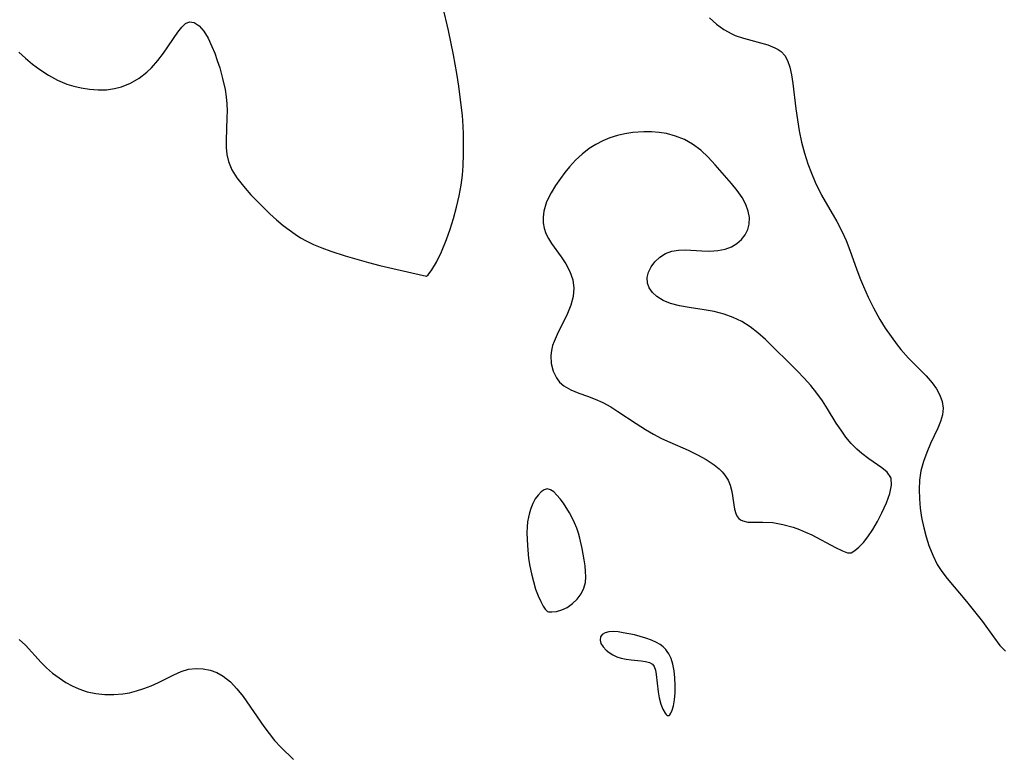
# Model space of a CAD drawing. Header units: metres. Extents: x 1073367 to 1082519, y 1569854 to 1574957.
# Tile 706 of 1056: x 1081791 to 1081954, y 1570166 to 1570288. Entities that reach past the tile are written whole.
import ezdxf

# ---------------------------------------------------------------- set-up
doc = ezdxf.new("R2010")
doc.units = ezdxf.units.M
doc.layers.add('CGG_CurvaNivelLidar_v1', color=253, linetype='Continuous', lineweight=30)

msp = doc.modelspace()

# ---------------------------------------------------------------- linework, layer by layer
at = {"layer": 'CGG_CurvaNivelLidar_v1'}
for p, q in [((1081862.1252, 1570286.0161, 80), (1081861.2203, 1570289.9753, 80)), ((1081817.9755, 1570286.5682, 80), (1081818.6173, 1570287.1654, 80)), ((1081818.6173, 1570287.1654, 80), (1081819.2725, 1570287.4557, 80)), ((1081819.2725, 1570287.4557, 80), (1081820.0667, 1570287.3281, 80)), ((1081820.0667, 1570287.3281, 80), (1081820.8667, 1570286.7713, 80)), ((1081905.3382, 1570288.1203, 80), (1081906.4727, 1570287.0715, 80)), ((1081814.9764, 1570282.2656, 80), (1081817.3294, 1570285.7448, 80)), ((1081817.3294, 1570285.7448, 80), (1081817.9755, 1570286.5682, 80)), ((1081820.8667, 1570286.7713, 80), (1081821.6357, 1570285.8761, 80)), ((1081821.6357, 1570285.8761, 80), (1081822.3372, 1570284.7236, 80)), ((1081862.9373, 1570281.9731, 80), (1081862.1252, 1570286.0161, 80)), ((1081906.4727, 1570287.0715, 80), (1081907.7049, 1570286.1706, 80)), ((1081907.7049, 1570286.1706, 80), (1081909.0164, 1570285.4372, 80)), ((1081822.3372, 1570284.7236, 80), (1081822.9794, 1570283.3757, 80)), ((1081909.0164, 1570285.4372, 80), (1081909.5724, 1570285.1916, 80)), ((1081909.5724, 1570285.1916, 80), (1081910.9491, 1570284.7079, 80)), ((1081910.9491, 1570284.7079, 80), (1081914.9878, 1570283.6069, 80)), ((1081791.0147, 1570282.4296, 80), (1081792.1319, 1570281.4038, 80)), ((1081814.0274, 1570281.0165, 80), (1081814.9764, 1570282.2656, 80)), ((1081822.9794, 1570283.3757, 80), (1081823.4374, 1570282.2411, 80)), ((1081823.4374, 1570282.2411, 80), (1081823.8651, 1570281.0451, 80)), ((1081914.9878, 1570283.6069, 80), (1081916.151, 1570283.1498, 80)), ((1081916.151, 1570283.1498, 80), (1081916.6821, 1570282.8595, 80)), ((1081916.6821, 1570282.8595, 80), (1081917.1763, 1570282.5032, 80)), ((1081917.1763, 1570282.5032, 80), (1081917.7793, 1570281.8558, 80)), ((1081792.1319, 1570281.4038, 80), (1081793.2847, 1570280.4314, 80)), ((1081812.979, 1570279.8309, 80), (1081814.0274, 1570281.0165, 80)), ((1081823.8651, 1570281.0451, 80), (1081824.2623, 1570279.8047, 80)), ((1081863.4924, 1570278.8556, 80), (1081862.9373, 1570281.9731, 80)), ((1081917.7793, 1570281.8558, 80), (1081918.223, 1570281.0601, 80)), ((1081918.223, 1570281.0601, 80), (1081918.6149, 1570279.9238, 80)), ((1081793.2847, 1570280.4314, 80), (1081794.4766, 1570279.527, 80)), ((1081794.4766, 1570279.527, 80), (1081795.9129, 1570278.5845, 80)), ((1081810.9239, 1570278.1077, 80), (1081812.2191, 1570279.1098, 80)), ((1081812.2191, 1570279.1098, 80), (1081812.979, 1570279.8309, 80)), ((1081824.2623, 1570279.8047, 80), (1081824.7557, 1570278.0319, 80)), ((1081918.6149, 1570279.9238, 80), (1081918.9024, 1570278.6333, 80)), ((1081795.9129, 1570278.5845, 80), (1081797.4029, 1570277.7761, 80)), ((1081797.4029, 1570277.7761, 80), (1081798.9441, 1570277.1286, 80)), ((1081809.5199, 1570277.2808, 80), (1081810.9239, 1570278.1077, 80)), ((1081824.7557, 1570278.0319, 80), (1081825.1509, 1570276.2221, 80)), ((1081863.8233, 1570276.7783, 80), (1081863.4924, 1570278.8556, 80)), ((1081918.9024, 1570278.6333, 80), (1081919.1209, 1570277.2272, 80)), ((1081798.9441, 1570277.1286, 80), (1081800.1364, 1570276.7634, 80)), ((1081800.1364, 1570276.7634, 80), (1081801.3474, 1570276.4914, 80)), ((1081801.3474, 1570276.4914, 80), (1081802.7435, 1570276.2792, 80)), ((1081802.7435, 1570276.2792, 80), (1081804.1386, 1570276.1777, 80)), ((1081804.1386, 1570276.1777, 80), (1081805.52, 1570276.2021, 80)), ((1081805.52, 1570276.2021, 80), (1081806.8741, 1570276.3745, 80)), ((1081806.8741, 1570276.3745, 80), (1081808.0227, 1570276.6662, 80)), ((1081808.0227, 1570276.6662, 80), (1081809.5199, 1570277.2808, 80)), ((1081825.1509, 1570276.2221, 80), (1081825.3355, 1570275.0329, 80)), ((1081864.245, 1570273.6423, 80), (1081863.8233, 1570276.7783, 80)), ((1081919.1209, 1570277.2272, 80), (1081919.6096, 1570273.0244, 80)), ((1081825.3355, 1570275.0329, 80), (1081825.4493, 1570273.8396, 80)), ((1081825.4493, 1570273.8396, 80), (1081825.4855, 1570272.717, 80)), ((1081825.4855, 1570272.717, 80), (1081825.4691, 1570271.5984, 80)), ((1081864.4243, 1570271.9029, 80), (1081864.245, 1570273.6423, 80)), ((1081919.6096, 1570273.0244, 80), (1081919.8666, 1570271.2092, 80)), ((1081825.4691, 1570271.5984, 80), (1081825.3162, 1570267.8188, 80)), ((1081864.551, 1570270.1607, 80), (1081864.4243, 1570271.9029, 80)), ((1081919.8666, 1570271.2092, 80), (1081920.1848, 1570269.375, 80)), ((1081864.6063, 1570268.8227, 80), (1081864.551, 1570270.1607, 80)), ((1081894.4675, 1570269.2387, 80), (1081892.622, 1570269.099, 80)), ((1081895.7314, 1570269.2323, 80), (1081894.4675, 1570269.2387, 80)), ((1081896.9825, 1570269.1363, 80), (1081895.7314, 1570269.2323, 80)), ((1081920.1848, 1570269.375, 80), (1081920.5723, 1570267.5383, 80)), ((1081825.3162, 1570267.8188, 80), (1081825.3451, 1570266.622, 80)), ((1081864.6352, 1570265.5454, 80), (1081864.6063, 1570268.8227, 80)), ((1081887.6489, 1570267.7147, 80), (1081886.5095, 1570267.1247, 80)), ((1081888.836, 1570268.2071, 80), (1081887.6489, 1570267.7147, 80)), ((1081890.0714, 1570268.5993, 80), (1081888.836, 1570268.2071, 80)), ((1081891.337, 1570268.8946, 80), (1081890.0714, 1570268.5993, 80)), ((1081892.622, 1570269.099, 80), (1081891.337, 1570268.8946, 80)), ((1081898.2116, 1570268.9401, 80), (1081896.9825, 1570269.1363, 80)), ((1081899.7214, 1570268.5327, 80), (1081898.2116, 1570268.9401, 80)), ((1081901.1612, 1570267.9534, 80), (1081899.7214, 1570268.5327, 80)), ((1081902.5089, 1570267.2046, 80), (1081901.1612, 1570267.9534, 80)), ((1081920.5723, 1570267.5383, 80), (1081921.0422, 1570265.7142, 80)), ((1081825.3451, 1570266.622, 80), (1081825.4683, 1570265.4598, 80)), ((1081885.4262, 1570266.4415, 80), (1081884.241, 1570265.5306, 80)), ((1081886.5095, 1570267.1247, 80), (1081885.4262, 1570266.4415, 80)), ((1081903.8666, 1570266.189, 80), (1081902.5089, 1570267.2046, 80)), ((1081905.1103, 1570265.0285, 80), (1081903.8666, 1570266.189, 80)), ((1081825.4683, 1570265.4598, 80), (1081825.7201, 1570264.3427, 80)), ((1081825.7201, 1570264.3427, 80), (1081826.2937, 1570262.941, 80)), ((1081864.5777, 1570263.6087, 80), (1081864.6352, 1570265.5454, 80)), ((1081883.1424, 1570264.5204, 80), (1081882.1309, 1570263.4324, 80)), ((1081884.241, 1570265.5306, 80), (1081883.1424, 1570264.5204, 80)), ((1081906.2623, 1570263.783, 80), (1081905.1103, 1570265.0285, 80)), ((1081921.0422, 1570265.7142, 80), (1081921.6139, 1570263.9051, 80)), ((1081826.2937, 1570262.941, 80), (1081827.0969, 1570261.6227, 80)), ((1081864.4462, 1570262.0705, 80), (1081864.5777, 1570263.6087, 80)), ((1081882.1309, 1570263.4324, 80), (1081881.3612, 1570262.4882, 80)), ((1081908.9521, 1570260.6728, 80), (1081906.2623, 1570263.783, 80)), ((1081921.6139, 1570263.9051, 80), (1081922.186, 1570262.384, 80)), ((1081827.0969, 1570261.6227, 80), (1081827.7489, 1570260.7595, 80)), ((1081864.2131, 1570260.393, 80), (1081864.4462, 1570262.0705, 80)), ((1081880.6401, 1570261.5212, 80), (1081879.8232, 1570260.3382, 80)), ((1081881.3612, 1570262.4882, 80), (1081880.6401, 1570261.5212, 80)), ((1081922.186, 1570262.384, 80), (1081922.8261, 1570260.8935, 80)), ((1081827.7489, 1570260.7595, 80), (1081828.4605, 1570259.9118, 80)), ((1081828.4605, 1570259.9118, 80), (1081829.4339, 1570258.8253, 80)), ((1081863.8891, 1570258.6218, 80), (1081864.2131, 1570260.393, 80)), ((1081879.8232, 1570260.3382, 80), (1081879.0951, 1570259.1407, 80)), ((1081909.885, 1570259.5376, 80), (1081908.9521, 1570260.6728, 80)), ((1081910.7074, 1570258.3801, 80), (1081909.885, 1570259.5376, 80)), ((1081922.8261, 1570260.8935, 80), (1081923.8782, 1570258.7628, 80)), ((1081829.4339, 1570258.8253, 80), (1081830.4591, 1570257.7418, 80)), ((1081863.4684, 1570256.7474, 80), (1081863.8891, 1570258.6218, 80)), ((1081879.0951, 1570259.1407, 80), (1081878.3694, 1570257.6226, 80)), ((1081911.358, 1570257.1897, 80), (1081910.7074, 1570258.3801, 80)), ((1081923.8782, 1570258.7628, 80), (1081926.4185, 1570254.3595, 80)), ((1081830.4591, 1570257.7418, 80), (1081832.5772, 1570255.6623, 80)), ((1081862.9712, 1570254.905, 80), (1081863.4684, 1570256.7474, 80)), ((1081878.3694, 1570257.6226, 80), (1081877.9051, 1570256.087, 80)), ((1081911.7397, 1570256.1097, 80), (1081911.358, 1570257.1897, 80)), ((1081832.5772, 1570255.6623, 80), (1081833.6596, 1570254.6812, 80)), ((1081833.6596, 1570254.6812, 80), (1081834.7758, 1570253.7352, 80)), ((1081862.4074, 1570253.1077, 80), (1081862.9712, 1570254.905, 80)), ((1081877.9051, 1570256.087, 80), (1081877.7794, 1570255.1174, 80)), ((1081877.7794, 1570255.1174, 80), (1081877.7991, 1570254.159, 80)), ((1081911.9225, 1570255.0244, 80), (1081911.7397, 1570256.1097, 80)), ((1081911.8881, 1570253.9638, 80), (1081911.9225, 1570255.0244, 80)), ((1081834.7758, 1570253.7352, 80), (1081835.7448, 1570252.9773, 80)), ((1081835.7448, 1570252.9773, 80), (1081836.7492, 1570252.2681, 80)), ((1081861.7975, 1570251.4004, 80), (1081862.4074, 1570253.1077, 80)), ((1081877.7991, 1570254.159, 80), (1081877.9613, 1570253.2641, 80)), ((1081877.9613, 1570253.2641, 80), (1081878.2537, 1570252.4003, 80)), ((1081911.2236, 1570252.1731, 80), (1081911.6482, 1570253.0338, 80)), ((1081911.6482, 1570253.0338, 80), (1081911.8881, 1570253.9638, 80)), ((1081926.4185, 1570254.3595, 80), (1081927.2515, 1570252.7657, 80)), ((1081836.7492, 1570252.2681, 80), (1081837.6491, 1570251.7064, 80)), ((1081837.6491, 1570251.7064, 80), (1081838.5791, 1570251.1899, 80)), ((1081860.957, 1570249.3617, 80), (1081861.7975, 1570251.4004, 80)), ((1081878.2537, 1570252.4003, 80), (1081878.6622, 1570251.5704, 80)), ((1081878.6622, 1570251.5704, 80), (1081879.1562, 1570250.7679, 80)), ((1081909.8534, 1570250.7326, 80), (1081910.6315, 1570251.4062, 80)), ((1081910.6315, 1570251.4062, 80), (1081911.2236, 1570252.1731, 80)), ((1081927.2515, 1570252.7657, 80), (1081927.9346, 1570251.2175, 80)), ((1081838.5791, 1570251.1899, 80), (1081839.7838, 1570250.6034, 80)), ((1081839.7838, 1570250.6034, 80), (1081841.1539, 1570250.0368, 80)), ((1081841.1539, 1570250.0368, 80), (1081842.6808, 1570249.4846, 80)), ((1081879.1562, 1570250.7679, 80), (1081880.7599, 1570248.5323, 80)), ((1081899.0739, 1570249.4745, 80), (1081900.1785, 1570249.6604, 80)), ((1081900.1785, 1570249.6604, 80), (1081901.3513, 1570249.6892, 80)), ((1081901.3513, 1570249.6892, 80), (1081904.0721, 1570249.5262, 80)), ((1081906.6869, 1570249.5782, 80), (1081907.9208, 1570249.8165, 80)), ((1081907.9208, 1570249.8165, 80), (1081908.9401, 1570250.1984, 80)), ((1081908.9401, 1570250.1984, 80), (1081909.8534, 1570250.7326, 80)), ((1081927.9346, 1570251.2175, 80), (1081928.5462, 1570249.6297, 80)), ((1081928.5462, 1570249.6297, 80), (1081929.6953, 1570246.3987, 80)), ((1081842.6808, 1570249.4846, 80), (1081845.0319, 1570248.7279, 80)), ((1081845.0319, 1570248.7279, 80), (1081848.8726, 1570247.6099, 80)), ((1081860.1182, 1570247.6569, 80), (1081860.957, 1570249.3617, 80)), ((1081880.7599, 1570248.5323, 80), (1081881.5253, 1570247.3836, 80)), ((1081896.2964, 1570247.7192, 80), (1081897.0941, 1570248.4635, 80)), ((1081897.0941, 1570248.4635, 80), (1081898.0263, 1570249.064, 80)), ((1081898.0263, 1570249.064, 80), (1081899.0739, 1570249.4745, 80)), ((1081904.0721, 1570249.5262, 80), (1081905.3916, 1570249.4978, 80)), ((1081905.3916, 1570249.4978, 80), (1081906.6869, 1570249.5782, 80)), ((1081848.8726, 1570247.6099, 80), (1081850.7658, 1570247.1118, 80)), ((1081850.7658, 1570247.1118, 80), (1081852.9263, 1570246.5909, 80)), ((1081852.9263, 1570246.5909, 80), (1081858.5, 1570245.3402, 80)), ((1081858.7731, 1570245.5813, 80), (1081859.3519, 1570246.3757, 80)), ((1081859.3519, 1570246.3757, 80), (1081860.1182, 1570247.6569, 80)), ((1081881.5253, 1570247.3836, 80), (1081882.2117, 1570246.0831, 80)), ((1081895.2346, 1570245.9941, 80), (1081895.6607, 1570246.8715, 80)), ((1081895.6607, 1570246.8715, 80), (1081896.2964, 1570247.7192, 80)), ((1081929.6953, 1570246.3987, 80), (1081930.301, 1570244.7854, 80)), ((1081858.5, 1570245.3402, 80), (1081858.7731, 1570245.5813, 80)), ((1081882.2117, 1570246.0831, 80), (1081882.6906, 1570244.7316, 80)), ((1081882.6906, 1570244.7316, 80), (1081882.8959, 1570243.3471, 80)), ((1081895.0208, 1570245.0916, 80), (1081895.2346, 1570245.9941, 80)), ((1081895.0586, 1570244.2006, 80), (1081895.0208, 1570245.0916, 80)), ((1081930.301, 1570244.7854, 80), (1081930.7894, 1570243.5989, 80)), ((1081882.8959, 1570243.3471, 80), (1081882.7792, 1570241.9496, 80)), ((1081895.3633, 1570243.3847, 80), (1081895.0586, 1570244.2006, 80)), ((1081895.9003, 1570242.6297, 80), (1081895.3633, 1570243.3847, 80)), ((1081930.7894, 1570243.5989, 80), (1081931.5831, 1570241.8405, 80)), ((1081882.7792, 1570241.9496, 80), (1081882.4025, 1570240.5481, 80)), ((1081896.6307, 1570241.9536, 80), (1081895.9003, 1570242.6297, 80)), ((1081897.6658, 1570241.2996, 80), (1081896.6307, 1570241.9536, 80)), ((1081931.5831, 1570241.8405, 80), (1081932.4429, 1570240.1144, 80)), ((1081882.4025, 1570240.5481, 80), (1081881.8442, 1570239.1555, 80)), ((1081898.8694, 1570240.7925, 80), (1081897.6658, 1570241.2996, 80)), ((1081900.3522, 1570240.407, 80), (1081898.8694, 1570240.7925, 80)), ((1081901.9455, 1570240.1328, 80), (1081900.3522, 1570240.407, 80)), ((1081904.468, 1570239.7566, 80), (1081901.9455, 1570240.1328, 80)), ((1081932.4429, 1570240.1144, 80), (1081933.5081, 1570238.1895, 80)), ((1081881.8442, 1570239.1555, 80), (1081880.11, 1570235.679, 80)), ((1081906.1091, 1570239.4669, 80), (1081904.468, 1570239.7566, 80)), ((1081907.728, 1570239.0654, 80), (1081906.1091, 1570239.4669, 80)), ((1081909.2291, 1570238.5214, 80), (1081907.728, 1570239.0654, 80)), ((1081910.6702, 1570237.822, 80), (1081909.2291, 1570238.5214, 80)), ((1081912.0362, 1570236.976, 80), (1081910.6702, 1570237.822, 80)), ((1081913.3493, 1570235.9654, 80), (1081912.0362, 1570236.976, 80)), ((1081933.5081, 1570238.1895, 80), (1081934.4098, 1570236.7328, 80)), ((1081934.4098, 1570236.7328, 80), (1081935.3645, 1570235.3269, 80)), ((1081880.11, 1570235.679, 80), (1081879.6112, 1570234.5415, 80)), ((1081914.5941, 1570234.8492, 80), (1081913.3493, 1570235.9654, 80)), ((1081935.3645, 1570235.3269, 80), (1081936.3641, 1570233.9779, 80)), ((1081879.3683, 1570233.8495, 80), (1081879.1715, 1570233.0398, 80)), ((1081879.6112, 1570234.5415, 80), (1081879.3683, 1570233.8495, 80)), ((1081919.8333, 1570229.6643, 80), (1081914.5941, 1570234.8492, 80)), ((1081936.3641, 1570233.9779, 80), (1081936.9752, 1570233.211, 80)), ((1081879.1715, 1570233.0398, 80), (1081879.0779, 1570232.1817, 80)), ((1081879.0779, 1570232.1817, 80), (1081879.1425, 1570230.8795, 80)), ((1081936.9752, 1570233.211, 80), (1081938.258, 1570231.7701, 80)), ((1081938.258, 1570231.7701, 80), (1081941.1588, 1570228.8222, 80)), ((1081879.1425, 1570230.8795, 80), (1081879.4426, 1570229.6384, 80)), ((1081879.4426, 1570229.6384, 80), (1081879.9768, 1570228.5114, 80)), ((1081879.9768, 1570228.5114, 80), (1081880.5242, 1570227.7878, 80)), ((1081920.9883, 1570228.4671, 80), (1081919.8333, 1570229.6643, 80)), ((1081922.0909, 1570227.2232, 80), (1081920.9883, 1570228.4671, 80)), ((1081941.1588, 1570228.8222, 80), (1081942.1486, 1570227.6786, 80)), ((1081880.5242, 1570227.7878, 80), (1081881.1965, 1570227.1776, 80)), ((1081881.1965, 1570227.1776, 80), (1081882.3651, 1570226.5067, 80)), ((1081923.0762, 1570225.9785, 80), (1081922.0909, 1570227.2232, 80)), ((1081942.1486, 1570227.6786, 80), (1081942.8741, 1570226.6639, 80)), ((1081882.3651, 1570226.5067, 80), (1081883.7049, 1570225.9844, 80)), ((1081883.7049, 1570225.9844, 80), (1081885.1508, 1570225.4846, 80)), ((1081885.1508, 1570225.4846, 80), (1081886.4045, 1570225.0029, 80)), ((1081923.9973, 1570224.6908, 80), (1081923.0762, 1570225.9785, 80)), ((1081942.8741, 1570226.6639, 80), (1081943.4475, 1570225.6252, 80)), ((1081943.4475, 1570225.6252, 80), (1081943.8335, 1570224.5676, 80)), ((1081886.4045, 1570225.0029, 80), (1081887.6634, 1570224.4351, 80)), ((1081887.6634, 1570224.4351, 80), (1081889.0087, 1570223.7026, 80)), ((1081889.0087, 1570223.7026, 80), (1081890.18, 1570222.9557, 80)), ((1081924.8608, 1570223.3753, 80), (1081923.9973, 1570224.6908, 80)), ((1081943.8335, 1570224.5676, 80), (1081943.9882, 1570223.4954, 80)), ((1081890.18, 1570222.9557, 80), (1081893.1825, 1570220.9426, 80)), ((1081926.3111, 1570221.0287, 80), (1081924.8608, 1570223.3753, 80)), ((1081943.8807, 1570222.4099, 80), (1081943.5639, 1570221.3068, 80)), ((1081943.9882, 1570223.4954, 80), (1081943.8807, 1570222.4099, 80)), ((1081893.1825, 1570220.9426, 80), (1081894.7487, 1570219.9528, 80)), ((1081927.0922, 1570219.8437, 80), (1081926.3111, 1570221.0287, 80)), ((1081943.5639, 1570221.3068, 80), (1081943.1056, 1570220.1784, 80)), ((1081894.7487, 1570219.9528, 80), (1081896.0622, 1570219.1953, 80)), ((1081896.0622, 1570219.1953, 80), (1081897.4043, 1570218.4883, 80)), ((1081927.9127, 1570218.7122, 80), (1081927.0922, 1570219.8437, 80)), ((1081928.7798, 1570217.6539, 80), (1081927.9127, 1570218.7122, 80)), ((1081943.1056, 1570220.1784, 80), (1081941.9147, 1570217.6224, 80)), ((1081897.4043, 1570218.4883, 80), (1081898.7657, 1570217.8361, 80)), ((1081898.7657, 1570217.8361, 80), (1081901.7885, 1570216.52, 80)), ((1081929.7023, 1570216.6927, 80), (1081928.7798, 1570217.6539, 80)), ((1081941.9147, 1570217.6224, 80), (1081941.2857, 1570216.1758, 80)), ((1081901.7885, 1570216.52, 80), (1081903.328, 1570215.7859, 80)), ((1081903.328, 1570215.7859, 80), (1081904.7759, 1570214.9914, 80)), ((1081930.5436, 1570215.9596, 80), (1081929.7023, 1570216.6927, 80)), ((1081931.6884, 1570215.1111, 80), (1081930.5436, 1570215.9596, 80)), ((1081941.2857, 1570216.1758, 80), (1081940.7347, 1570214.6793, 80)), ((1081904.7759, 1570214.9914, 80), (1081906.0921, 1570214.1265, 80)), ((1081906.0921, 1570214.1265, 80), (1081906.9072, 1570213.4672, 80)), ((1081933.8611, 1570213.6238, 80), (1081931.6884, 1570215.1111, 80)), ((1081940.7347, 1570214.6793, 80), (1081940.3206, 1570213.1331, 80)), ((1081906.9072, 1570213.4672, 80), (1081907.4244, 1570212.9512, 80)), ((1081907.4244, 1570212.9512, 80), (1081907.8728, 1570212.4015, 80)), ((1081907.8728, 1570212.4015, 80), (1081908.3856, 1570211.5816, 80)), ((1081934.7396, 1570212.8784, 80), (1081933.8611, 1570213.6238, 80)), ((1081935.3307, 1570212.0112, 80), (1081934.7396, 1570212.8784, 80)), ((1081940.3206, 1570213.1331, 80), (1081940.0952, 1570211.5782, 80)), ((1081908.3856, 1570211.5816, 80), (1081908.7612, 1570210.7226, 80)), ((1081908.7612, 1570210.7226, 80), (1081909.0384, 1570209.6752, 80)), ((1081935.1748, 1570209.3519, 80), (1081935.4616, 1570210.7504, 80)), ((1081935.3622, 1570211.9194, 80), (1081935.3307, 1570212.0112, 80)), ((1081935.4616, 1570210.7504, 80), (1081935.3622, 1570211.9194, 80)), ((1081940.0952, 1570211.5782, 80), (1081940.0263, 1570210.0521, 80)), ((1081876.9556, 1570209.1135, 80), (1081876.499, 1570208.4675, 80)), ((1081877.444, 1570209.6327, 80), (1081876.9556, 1570209.1135, 80)), ((1081877.9542, 1570209.9842, 80), (1081877.444, 1570209.6327, 80)), ((1081878.4784, 1570210.1131, 80), (1081877.9542, 1570209.9842, 80)), ((1081879.0118, 1570209.9749, 80), (1081878.4784, 1570210.1131, 80)), ((1081879.5489, 1570209.6169, 80), (1081879.0118, 1570209.9749, 80)), ((1081880.0862, 1570209.0975, 80), (1081879.5489, 1570209.6169, 80)), ((1081880.6198, 1570208.4602, 80), (1081880.0862, 1570209.0975, 80)), ((1081909.0384, 1570209.6752, 80), (1081909.4543, 1570206.7777, 80)), ((1081934.6084, 1570207.7974, 80), (1081935.1748, 1570209.3519, 80)), ((1081940.0263, 1570210.0521, 80), (1081940.0732, 1570208.5052, 80)), ((1081876.0876, 1570207.7237, 80), (1081875.7394, 1570206.9017, 80)), ((1081876.499, 1570208.4675, 80), (1081876.0876, 1570207.7237, 80)), ((1081881.1458, 1570207.7375, 80), (1081880.6198, 1570208.4602, 80)), ((1081882.1281, 1570206.1663, 80), (1081881.1458, 1570207.7375, 80)), ((1081933.8652, 1570206.1624, 80), (1081934.6084, 1570207.7974, 80)), ((1081940.0732, 1570208.5052, 80), (1081940.2143, 1570206.9483, 80)), ((1081875.5152, 1570206.1847, 80), (1081875.3428, 1570205.4346, 80)), ((1081875.7394, 1570206.9017, 80), (1081875.5152, 1570206.1847, 80)), ((1081882.5722, 1570205.3472, 80), (1081882.1281, 1570206.1663, 80)), ((1081909.4543, 1570206.7777, 80), (1081909.6734, 1570206.0262, 80)), ((1081909.6734, 1570206.0262, 80), (1081909.901, 1570205.5808, 80)), ((1081933.1465, 1570204.7529, 80), (1081933.8652, 1570206.1624, 80)), ((1081940.2143, 1570206.9483, 80), (1081940.4343, 1570205.3917, 80)), ((1081875.2191, 1570204.66, 80), (1081875.1438, 1570203.8675, 80)), ((1081875.3428, 1570205.4346, 80), (1081875.2191, 1570204.66, 80)), ((1081882.9811, 1570204.4999, 80), (1081882.5722, 1570205.3472, 80)), ((1081883.3416, 1570203.6256, 80), (1081882.9811, 1570204.4999, 80)), ((1081909.901, 1570205.5808, 80), (1081910.1992, 1570205.2263, 80)), ((1081910.1992, 1570205.2263, 80), (1081910.4652, 1570205.0203, 80)), ((1081910.4652, 1570205.0203, 80), (1081910.8609, 1570204.8217, 80)), ((1081910.8609, 1570204.8217, 80), (1081911.6944, 1570204.6383, 80)), ((1081911.6944, 1570204.6383, 80), (1081912.8047, 1570204.6167, 80)), ((1081912.8047, 1570204.6167, 80), (1081914.1442, 1570204.6425, 80)), ((1081914.1442, 1570204.6425, 80), (1081915.7884, 1570204.536, 80)), ((1081915.7884, 1570204.536, 80), (1081917.4344, 1570204.2432, 80)), ((1081917.4344, 1570204.2432, 80), (1081919.1582, 1570203.7681, 80)), ((1081932.3708, 1570203.4076, 80), (1081933.1465, 1570204.7529, 80)), ((1081940.4343, 1570205.3917, 80), (1081940.7684, 1570203.6736, 80)), ((1081875.1438, 1570203.8675, 80), (1081875.1159, 1570202.84, 80)), ((1081875.1159, 1570202.84, 80), (1081875.2033, 1570200.7489, 80)), ((1081883.6196, 1570202.8019, 80), (1081883.3416, 1570203.6256, 80)), ((1081883.8556, 1570201.9615, 80), (1081883.6196, 1570202.8019, 80)), ((1081919.1582, 1570203.7681, 80), (1081920.2059, 1570203.4025, 80)), ((1081920.2059, 1570203.4025, 80), (1081921.2326, 1570202.9837, 80)), ((1081921.2326, 1570202.9837, 80), (1081922.2489, 1570202.5076, 80)), ((1081922.2489, 1570202.5076, 80), (1081926.1814, 1570200.4387, 80)), ((1081931.5483, 1570202.1892, 80), (1081932.3708, 1570203.4076, 80)), ((1081940.7684, 1570203.6736, 80), (1081941.1567, 1570202.1937, 80)), ((1081875.2033, 1570200.7489, 80), (1081875.3963, 1570198.5963, 80)), ((1081884.2413, 1570200.2521, 80), (1081883.8556, 1570201.9615, 80)), ((1081930.0525, 1570200.4797, 80), (1081930.7867, 1570201.2445, 80)), ((1081930.7867, 1570201.2445, 80), (1081931.5483, 1570202.1892, 80)), ((1081941.1567, 1570202.1937, 80), (1081941.6274, 1570200.7445, 80)), ((1081941.6274, 1570200.7445, 80), (1081942.2585, 1570199.1419, 80)), ((1081884.5817, 1570198.3789, 80), (1081884.2413, 1570200.2521, 80)), ((1081926.1814, 1570200.4387, 80), (1081927.3177, 1570199.889, 80)), ((1081927.3177, 1570199.889, 80), (1081928.1624, 1570199.5632, 80)), ((1081928.1624, 1570199.5632, 80), (1081928.5, 1570199.5175, 80)), ((1081928.5, 1570199.5175, 80), (1081928.7872, 1570199.5444, 80)), ((1081928.7872, 1570199.5444, 80), (1081929.397, 1570199.9212, 80)), ((1081929.397, 1570199.9212, 80), (1081930.0525, 1570200.4797, 80)), ((1081942.2585, 1570199.1419, 80), (1081943.0257, 1570197.6156, 80)), ((1081875.3963, 1570198.5963, 80), (1081875.5869, 1570197.353, 80)), ((1081884.7252, 1570197.3705, 80), (1081884.5817, 1570198.3789, 80)), ((1081943.0257, 1570197.6156, 80), (1081943.7867, 1570196.4287, 80)), ((1081875.5869, 1570197.353, 80), (1081875.8487, 1570196.0485, 80)), ((1081875.8487, 1570196.0485, 80), (1081876.1709, 1570194.7717, 80)), ((1081884.8123, 1570196.4515, 80), (1081884.7252, 1570197.3705, 80)), ((1081884.8445, 1570195.545, 80), (1081884.8123, 1570196.4515, 80)), ((1081943.7867, 1570196.4287, 80), (1081944.6396, 1570195.2925, 80)), ((1081876.1709, 1570194.7717, 80), (1081876.5485, 1570193.5454, 80)), ((1081884.5392, 1570193.715, 80), (1081884.7843, 1570194.6417, 80)), ((1081884.7843, 1570194.6417, 80), (1081884.8445, 1570195.545, 80)), ((1081944.6396, 1570195.2925, 80), (1081947.8408, 1570191.5105, 80)), ((1081876.5485, 1570193.5454, 80), (1081876.9674, 1570192.4216, 80)), ((1081883.4224, 1570191.896, 80), (1081884.0708, 1570192.7711, 80)), ((1081884.0708, 1570192.7711, 80), (1081884.5392, 1570193.715, 80)), ((1081876.9674, 1570192.4216, 80), (1081877.3975, 1570191.47, 80)), ((1081877.3975, 1570191.47, 80), (1081877.8151, 1570190.7063, 80)), ((1081881.782, 1570190.519, 80), (1081882.643, 1570191.1322, 80)), ((1081882.643, 1570191.1322, 80), (1081883.4224, 1570191.896, 80)), ((1081947.8408, 1570191.5105, 80), (1081949.6321, 1570189.2973, 80)), ((1081877.8151, 1570190.7063, 80), (1081878.1426, 1570190.214, 80)), ((1081878.1426, 1570190.214, 80), (1081878.3846, 1570189.9213, 80)), ((1081878.3846, 1570189.9213, 80), (1081878.5, 1570189.8519, 80)), ((1081878.5, 1570189.8519, 80), (1081878.7051, 1570189.7746, 80)), ((1081878.7051, 1570189.7746, 80), (1081879.2385, 1570189.7568, 80)), ((1081879.2385, 1570189.7568, 80), (1081880.0003, 1570189.8433, 80)), ((1081880.0003, 1570189.8433, 80), (1081880.8908, 1570190.0887, 80)), ((1081880.8908, 1570190.0887, 80), (1081881.782, 1570190.519, 80)), ((1081949.6321, 1570189.2973, 80), (1081950.484, 1570188.1818, 80)), ((1081950.484, 1570188.1818, 80), (1081952.3175, 1570185.6103, 80)), ((1081888.0531, 1570186.289, 80), (1081887.5666, 1570186.0071, 80)), ((1081888.6788, 1570186.4543, 80), (1081888.0531, 1570186.289, 80)), ((1081889.3952, 1570186.4951, 80), (1081888.6788, 1570186.4543, 80)), ((1081890.1831, 1570186.4418, 80), (1081889.3952, 1570186.4951, 80)), ((1081891.0225, 1570186.3252, 80), (1081890.1831, 1570186.4418, 80)), ((1081892.9073, 1570185.9518, 80), (1081891.0225, 1570186.3252, 80)), ((1081791.0952, 1570185.2094, 79.5), (1081792.1442, 1570184.2701, 79.5)), ((1081887.2689, 1570185.6193, 80), (1081887.2051, 1570185.1126, 80)), ((1081887.2051, 1570185.1126, 80), (1081887.3648, 1570184.5463, 80)), ((1081887.5666, 1570186.0071, 80), (1081887.2689, 1570185.6193, 80)), ((1081887.3648, 1570184.5463, 80), (1081887.7128, 1570183.9689, 80)), ((1081893.8634, 1570185.7114, 80), (1081892.9073, 1570185.9518, 80)), ((1081894.8056, 1570185.4315, 80), (1081893.8634, 1570185.7114, 80)), ((1081895.7154, 1570185.1025, 80), (1081894.8056, 1570185.4315, 80)), ((1081896.5704, 1570184.7082, 80), (1081895.7154, 1570185.1025, 80)), ((1081897.1392, 1570184.3696, 80), (1081896.5704, 1570184.7082, 80)), ((1081952.3175, 1570185.6103, 80), (1081953.3929, 1570184.2272, 80)), ((1081792.1442, 1570184.2701, 79.5), (1081794.7368, 1570181.3868, 79.5)), ((1081887.7128, 1570183.9689, 80), (1081888.2056, 1570183.4394, 80)), ((1081888.2056, 1570183.4394, 80), (1081888.723, 1570183.0282, 80)), ((1081888.723, 1570183.0282, 80), (1081889.3361, 1570182.6565, 80)), ((1081897.6526, 1570183.9759, 80), (1081897.1392, 1570184.3696, 80)), ((1081898.0711, 1570183.5492, 80), (1081897.6526, 1570183.9759, 80)), ((1081898.3296, 1570183.2109, 80), (1081898.0711, 1570183.5492, 80)), ((1081898.574, 1570182.819, 80), (1081898.3296, 1570183.2109, 80)), ((1081898.9551, 1570182.0268, 80), (1081898.574, 1570182.819, 80)), ((1081953.3929, 1570184.2272, 80), (1081954.3365, 1570183.2464, 80)), ((1081794.7368, 1570181.3868, 79.5), (1081795.5967, 1570180.5239, 79.5)), ((1081889.3361, 1570182.6565, 80), (1081890.0097, 1570182.3477, 80)), ((1081890.0097, 1570182.3477, 80), (1081890.7273, 1570182.1098, 80)), ((1081890.7273, 1570182.1098, 80), (1081891.5488, 1570181.9355, 80)), ((1081891.5488, 1570181.9355, 80), (1081892.3837, 1570181.8268, 80)), ((1081892.3837, 1570181.8268, 80), (1081894.0012, 1570181.6799, 80)), ((1081894.0012, 1570181.6799, 80), (1081894.7323, 1570181.5773, 80)), ((1081894.7323, 1570181.5773, 80), (1081895.3684, 1570181.4069, 80)), ((1081895.3684, 1570181.4069, 80), (1081895.8672, 1570181.1237, 80)), ((1081899.2543, 1570181.1114, 80), (1081898.9551, 1570182.0268, 80)), ((1081795.5967, 1570180.5239, 79.5), (1081796.6, 1570179.6457, 79.5)), ((1081796.6, 1570179.6457, 79.5), (1081797.6724, 1570178.8328, 79.5)), ((1081816.6582, 1570179.3578, 79.5), (1081817.8885, 1570179.9084, 79.5)), ((1081817.8885, 1570179.9084, 79.5), (1081819.1274, 1570180.2844, 79.5)), ((1081819.1274, 1570180.2844, 79.5), (1081820.3846, 1570180.4191, 79.5)), ((1081820.3846, 1570180.4191, 79.5), (1081821.542, 1570180.3536, 79.5)), ((1081821.542, 1570180.3536, 79.5), (1081822.6883, 1570180.1216, 79.5)), ((1081822.6883, 1570180.1216, 79.5), (1081823.7999, 1570179.7233, 79.5)), ((1081823.7999, 1570179.7233, 79.5), (1081824.8515, 1570179.1508, 79.5)), ((1081895.8672, 1570181.1237, 80), (1081896.1781, 1570180.7199, 80)), ((1081896.1781, 1570180.7199, 80), (1081896.3751, 1570180.1463, 80)), ((1081896.3751, 1570180.1463, 80), (1081896.5071, 1570179.3871, 80)), ((1081899.4719, 1570180.0251, 80), (1081899.2543, 1570181.1114, 80)), ((1081899.6092, 1570178.8308, 80), (1081899.4719, 1570180.0251, 80)), ((1081797.6724, 1570178.8328, 79.5), (1081798.8007, 1570178.0936, 79.5)), ((1081798.8007, 1570178.0936, 79.5), (1081799.8528, 1570177.5054, 79.5)), ((1081812.9463, 1570177.539, 79.5), (1081814.1206, 1570178.0636, 79.5)), ((1081814.1206, 1570178.0636, 79.5), (1081816.6582, 1570179.3578, 79.5)), ((1081824.8515, 1570179.1508, 79.5), (1081826.0354, 1570178.2048, 79.5)), ((1081826.0354, 1570178.2048, 79.5), (1081827.1201, 1570177.0483, 79.5)), ((1081896.5071, 1570179.3871, 80), (1081896.8271, 1570176.5209, 80)), ((1081899.6674, 1570177.5921, 80), (1081899.6092, 1570178.8308, 80)), ((1081799.8528, 1570177.5054, 79.5), (1081800.946, 1570177.0099, 79.5)), ((1081800.946, 1570177.0099, 79.5), (1081802.3414, 1570176.5566, 79.5)), ((1081802.3414, 1570176.5566, 79.5), (1081803.7846, 1570176.259, 79.5)), ((1081808.2315, 1570176.1901, 79.5), (1081809.3641, 1570176.3902, 79.5)), ((1081809.3641, 1570176.3902, 79.5), (1081810.4825, 1570176.6735, 79.5)), ((1081810.4825, 1570176.6735, 79.5), (1081811.7299, 1570177.0722, 79.5)), ((1081811.7299, 1570177.0722, 79.5), (1081812.9463, 1570177.539, 79.5)), ((1081827.1201, 1570177.0483, 79.5), (1081828.133, 1570175.7431, 79.5)), ((1081896.8271, 1570176.5209, 80), (1081897.0055, 1570175.543, 80)), ((1081899.5469, 1570175.2301, 80), (1081899.6464, 1570176.3714, 80)), ((1081899.6464, 1570176.3714, 80), (1081899.6674, 1570177.5921, 80)), ((1081803.7846, 1570176.259, 79.5), (1081805.2552, 1570176.1011, 79.5)), ((1081805.2552, 1570176.1011, 79.5), (1081806.7346, 1570176.0751, 79.5)), ((1081806.7346, 1570176.0751, 79.5), (1081808.2315, 1570176.1901, 79.5)), ((1081828.133, 1570175.7431, 79.5), (1081831.5431, 1570170.7865, 79.5)), ((1081897.0055, 1570175.543, 80), (1081897.2897, 1570174.5097, 80)), ((1081899.3717, 1570174.2282, 80), (1081899.5469, 1570175.2301, 80)), ((1081897.2897, 1570174.5097, 80), (1081897.6285, 1570173.6416, 80)), ((1081897.6285, 1570173.6416, 80), (1081897.9803, 1570173.0044, 80)), ((1081898.9304, 1570172.9882, 80), (1081899.166, 1570173.5148, 80)), ((1081899.166, 1570173.5148, 80), (1081899.3717, 1570174.2282, 80)), ((1081897.9803, 1570173.0044, 80), (1081898.1738, 1570172.7617, 80)), ((1081898.1738, 1570172.7617, 80), (1081898.3412, 1570172.6274, 80)), ((1081898.3412, 1570172.6274, 80), (1081898.5, 1570172.6278, 80)), ((1081898.5, 1570172.6278, 80), (1081898.6226, 1570172.6226, 80)), ((1081898.6226, 1570172.6226, 80), (1081898.7666, 1570172.7502, 80)), ((1081898.7666, 1570172.7502, 80), (1081898.9304, 1570172.9882, 80)), ((1081831.5431, 1570170.7865, 79.5), (1081832.4263, 1570169.614, 79.5)), ((1081832.4263, 1570169.614, 79.5), (1081833.3601, 1570168.4823, 79.5)), ((1081833.3601, 1570168.4823, 79.5), (1081834.3646, 1570167.3923, 79.5)), ((1081834.3646, 1570167.3923, 79.5), (1081836.4852, 1570165.3244, 79.5))]:
    msp.add_line(p, q, dxfattribs=at)

doc.saveas('drawing.dxf')
